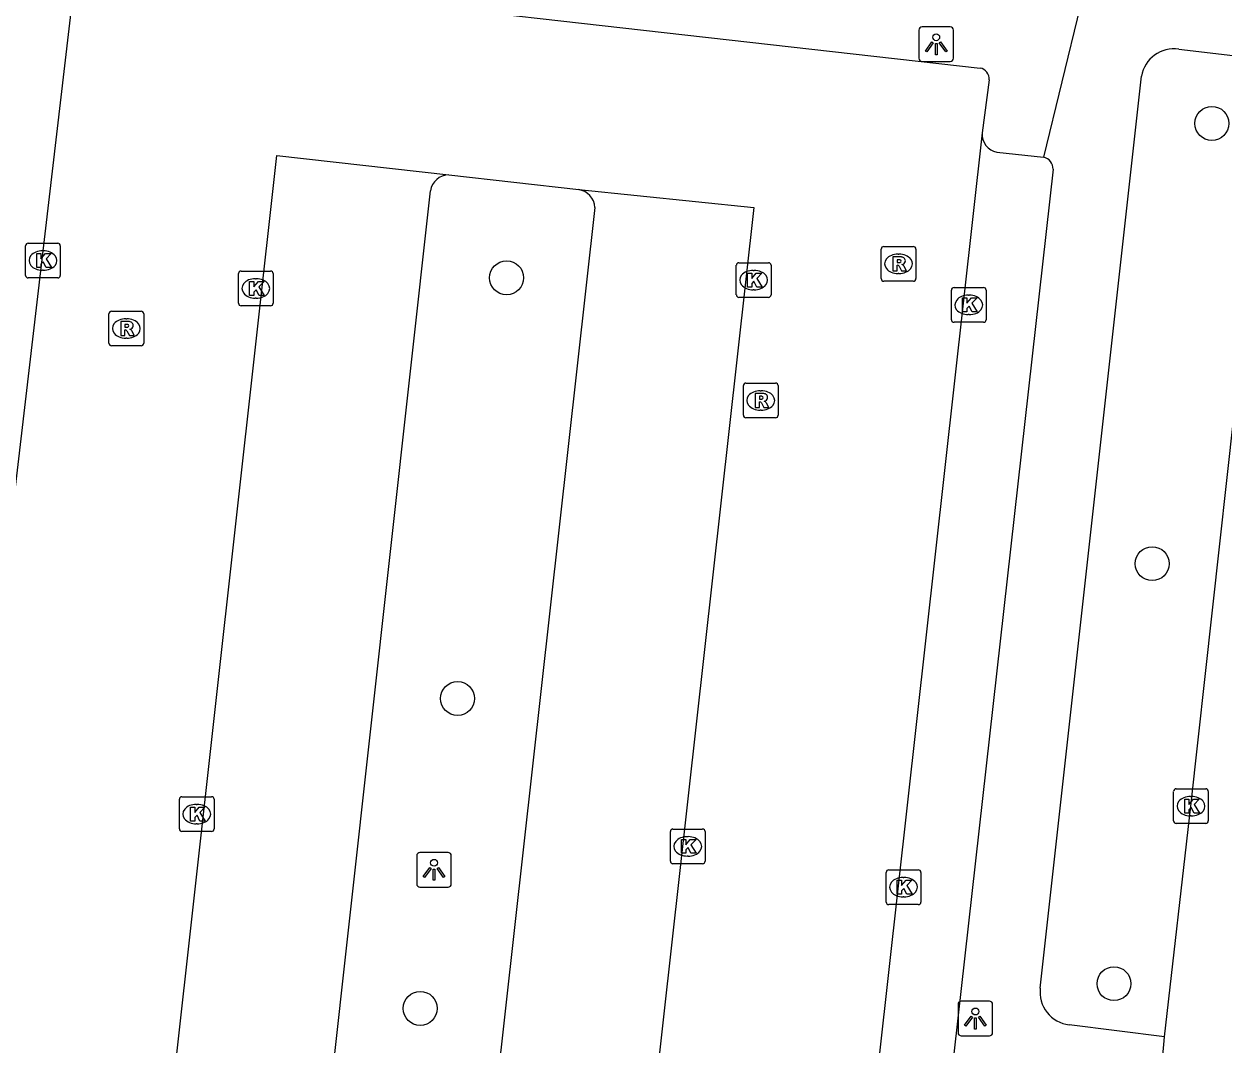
# Model space of a CAD drawing. Extents: x 161928 to 163055, y 386475 to 387428.
# Drawn here: x 162034.18 to 162068.74, y 386693.02 to 386722.42 of the extents above; entities that cross this region are included whole.
import ezdxf

# ---------------------------------------------------------------- set-up
doc = ezdxf.new("R2010")
doc.units = 0
for name, color, linetype in [('IMGEO_Boom', 7, 'Continuous'), ('IMGEO_Kolk', 7, 'Continuous'), ('IMGEO_Lichtpunt', 7, 'Continuous'), ('IMGEO_Parkeervlak_open', 7, 'Continuous'), ('IMGEO_Rijbaan_lokaal_open', 7, 'Continuous'), ('IMGEO_Rioolput', 7, 'Continuous'), ('IMGEO_Voetpad_open', 7, 'Continuous')]:
    doc.layers.add(name, color=color, linetype=linetype)

msp = doc.modelspace()

# ---------------------------------------------------------------- linework, layer by layer
at = {"layer": 'IMGEO_Boom'}
for centre in [(162068.395, 386719.558), (162048.08, 386715.113), (162066.678, 386706.88), (162046.668, 386702.996), (162065.576, 386694.785), (162045.591, 386694.074)]:
    msp.add_circle(centre, 0.489, dxfattribs=at)
at = {"layer": 'IMGEO_Kolk'}
for p, q in [((162034.223, 386715.183), (162034.223, 386716.035)), ((162034.298, 386716.109), (162035.15, 386716.109)), ((162035.224, 386716.035), (162035.224, 386715.183)), ((162034.711, 386715.889), (162034.736, 386715.889)), ((162034.734, 386715.329), (162034.709, 386715.329)), ((162040.355, 386714.38), (162040.355, 386715.232)), ((162040.43, 386715.306), (162041.282, 386715.306)), ((162041.356, 386715.232), (162041.356, 386714.38)), ((162054.697, 386714.621), (162054.697, 386715.473)), ((162054.772, 386715.547), (162055.624, 386715.547)), ((162055.185, 386715.327), (162055.21, 386715.327)), ((162055.698, 386715.473), (162055.698, 386714.621)), ((162035.15, 386715.109), (162034.298, 386715.109)), ((162040.843, 386715.086), (162040.868, 386715.086)), ((162055.624, 386714.547), (162054.772, 386714.547)), ((162055.208, 386714.767), (162055.183, 386714.767)), ((162060.893, 386713.905), (162060.893, 386714.757)), ((162060.968, 386714.831), (162061.82, 386714.831)), ((162061.381, 386714.611), (162061.406, 386714.611)), ((162061.894, 386714.757), (162061.894, 386713.905)), ((162041.282, 386714.306), (162040.43, 386714.306)), ((162040.866, 386714.526), (162040.841, 386714.526)), ((162061.404, 386714.051), (162061.379, 386714.051)), ((162061.82, 386713.831), (162060.968, 386713.831)), ((162067.367, 386700.398), (162068.219, 386700.398)), ((162038.654, 386699.243), (162038.654, 386700.095)), ((162038.729, 386700.169), (162039.581, 386700.169)), ((162039.655, 386700.095), (162039.655, 386699.243)), ((162067.292, 386699.472), (162067.292, 386700.324)), ((162067.78, 386700.178), (162067.805, 386700.178)), ((162068.293, 386700.324), (162068.293, 386699.472)), ((162039.142, 386699.949), (162039.167, 386699.949)), ((162039.165, 386699.389), (162039.14, 386699.389)), ((162068.219, 386699.398), (162067.367, 386699.398)), ((162067.803, 386699.618), (162067.778, 386699.618)), ((162039.581, 386699.169), (162038.729, 386699.169)), ((162052.798, 386698.313), (162052.798, 386699.165)), ((162052.873, 386699.239), (162053.725, 386699.239)), ((162053.286, 386699.019), (162053.311, 386699.019)), ((162053.799, 386699.165), (162053.799, 386698.313)), ((162053.309, 386698.459), (162053.284, 386698.459)), ((162053.725, 386698.239), (162052.873, 386698.239)), ((162059.013, 386697.137), (162059.013, 386697.989)), ((162059.088, 386698.063), (162059.94, 386698.063)), ((162060.014, 386697.989), (162060.014, 386697.137)), ((162059.501, 386697.843), (162059.526, 386697.843)), ((162059.524, 386697.283), (162059.499, 386697.283)), ((162059.94, 386697.063), (162059.088, 386697.063))]:
    msp.add_line(p, q, dxfattribs=at)
for points in [[(162034.223, 386715.183), (162034.223, 386716.035)], [(162034.298, 386716.109), (162035.15, 386716.109)], [(162035.224, 386716.035), (162035.224, 386715.183)], [(162034.544, 386715.809), (162034.667, 386715.809), (162034.667, 386715.658), (162034.797, 386715.809), (162034.961, 386715.809), (162034.815, 386715.658), (162034.968, 386715.409), (162034.816, 386715.409), (162034.731, 386715.573), (162034.667, 386715.506), (162034.667, 386715.409), (162034.544, 386715.409), (162034.544, 386715.809)], [(162040.355, 386714.38), (162040.355, 386715.232)], [(162040.43, 386715.306), (162041.282, 386715.306)], [(162041.356, 386715.232), (162041.356, 386714.38)], [(162054.697, 386714.621), (162054.697, 386715.473)], [(162054.772, 386715.547), (162055.624, 386715.547)], [(162055.018, 386715.247), (162055.141, 386715.247), (162055.141, 386715.096), (162055.271, 386715.247), (162055.435, 386715.247), (162055.289, 386715.096), (162055.442, 386714.847), (162055.29, 386714.847), (162055.205, 386715.011), (162055.141, 386714.944), (162055.141, 386714.847), (162055.018, 386714.847), (162055.018, 386715.247)], [(162055.698, 386715.473), (162055.698, 386714.621)], [(162035.15, 386715.109), (162034.298, 386715.109)], [(162040.676, 386715.006), (162040.799, 386715.006), (162040.799, 386714.855), (162040.929, 386715.006), (162041.093, 386715.006), (162040.947, 386714.855), (162041.1, 386714.606), (162040.948, 386714.606), (162040.863, 386714.77), (162040.799, 386714.703), (162040.799, 386714.606), (162040.676, 386714.606), (162040.676, 386715.006)], [(162055.624, 386714.547), (162054.772, 386714.547)], [(162060.893, 386713.905), (162060.893, 386714.757)], [(162060.968, 386714.831), (162061.82, 386714.831)], [(162061.214, 386714.531), (162061.337, 386714.531), (162061.337, 386714.38), (162061.467, 386714.531), (162061.631, 386714.531), (162061.485, 386714.38), (162061.638, 386714.131), (162061.486, 386714.131), (162061.401, 386714.295), (162061.337, 386714.228), (162061.337, 386714.131), (162061.214, 386714.131), (162061.214, 386714.531)], [(162061.894, 386714.757), (162061.894, 386713.905)], [(162041.282, 386714.306), (162040.43, 386714.306)], [(162061.82, 386713.831), (162060.968, 386713.831)], [(162067.367, 386700.398), (162068.219, 386700.398)], [(162038.654, 386699.243), (162038.654, 386700.095)], [(162038.729, 386700.169), (162039.581, 386700.169)], [(162039.655, 386700.095), (162039.655, 386699.243)], [(162067.292, 386699.472), (162067.292, 386700.324)], [(162067.613, 386700.098), (162067.736, 386700.098), (162067.736, 386699.947), (162067.866, 386700.098), (162068.03, 386700.098), (162067.884, 386699.947), (162068.037, 386699.698), (162067.885, 386699.698), (162067.8, 386699.862), (162067.736, 386699.795), (162067.736, 386699.698), (162067.613, 386699.698), (162067.613, 386700.098)], [(162068.293, 386700.324), (162068.293, 386699.472)], [(162038.975, 386699.869), (162039.098, 386699.869), (162039.098, 386699.718), (162039.228, 386699.869), (162039.392, 386699.869), (162039.246, 386699.718), (162039.399, 386699.469), (162039.247, 386699.469), (162039.162, 386699.633), (162039.098, 386699.566), (162039.098, 386699.469), (162038.975, 386699.469), (162038.975, 386699.869)], [(162068.219, 386699.398), (162067.367, 386699.398)], [(162039.581, 386699.169), (162038.729, 386699.169)], [(162052.798, 386698.313), (162052.798, 386699.165)], [(162052.873, 386699.239), (162053.725, 386699.239)], [(162053.799, 386699.165), (162053.799, 386698.313)], [(162053.119, 386698.939), (162053.242, 386698.939), (162053.242, 386698.788), (162053.372, 386698.939), (162053.536, 386698.939), (162053.39, 386698.788), (162053.543, 386698.539), (162053.391, 386698.539), (162053.306, 386698.703), (162053.242, 386698.636), (162053.242, 386698.539), (162053.119, 386698.539), (162053.119, 386698.939)], [(162053.725, 386698.239), (162052.873, 386698.239)], [(162059.013, 386697.137), (162059.013, 386697.989)], [(162059.088, 386698.063), (162059.94, 386698.063)], [(162060.014, 386697.989), (162060.014, 386697.137)], [(162059.334, 386697.763), (162059.457, 386697.763), (162059.457, 386697.612), (162059.587, 386697.763), (162059.751, 386697.763), (162059.605, 386697.612), (162059.758, 386697.363), (162059.606, 386697.363), (162059.521, 386697.527), (162059.457, 386697.46), (162059.457, 386697.363), (162059.334, 386697.363), (162059.334, 386697.763)], [(162059.94, 386697.063), (162059.088, 386697.063)]]:
    msp.add_lwpolyline(points, dxfattribs=at)
for centre, start, end in [((162034.3, 386716.033), 91.552, 178.448), ((162034.3, 386716.033), 91.552, 178.448), ((162035.148, 386716.033), 1.552, 88.448), ((162035.148, 386716.033), 1.552, 88.448), ((162040.432, 386715.23), 91.552, 178.448), ((162040.432, 386715.23), 91.552, 178.448), ((162041.28, 386715.23), 1.552, 88.448), ((162041.28, 386715.23), 1.552, 88.448), ((162054.774, 386715.471), 91.552, 178.448), ((162054.774, 386715.471), 91.552, 178.448), ((162055.622, 386715.471), 1.552, 88.448), ((162055.622, 386715.471), 1.552, 88.448), ((162034.3, 386715.185), 181.552, 268.448), ((162034.3, 386715.185), 181.552, 268.448), ((162035.148, 386715.185), 271.552, 358.448), ((162035.148, 386715.185), 271.552, 358.448), ((162054.774, 386714.623), 181.552, 268.448), ((162054.774, 386714.623), 181.552, 268.448), ((162055.622, 386714.623), 271.552, 358.448), ((162055.622, 386714.623), 271.552, 358.448), ((162060.97, 386714.755), 91.552, 178.448), ((162060.97, 386714.755), 91.552, 178.448), ((162061.818, 386714.755), 1.552, 88.448), ((162061.818, 386714.755), 1.552, 88.448), ((162040.432, 386714.382), 181.552, 268.448), ((162040.432, 386714.382), 181.552, 268.448), ((162041.28, 386714.382), 271.552, 358.448), ((162041.28, 386714.382), 271.552, 358.448), ((162060.97, 386713.907), 181.552, 268.448), ((162060.97, 386713.907), 181.552, 268.448), ((162061.818, 386713.907), 271.552, 358.448), ((162061.818, 386713.907), 271.552, 358.448), ((162067.369, 386700.322), 91.552, 178.448), ((162067.369, 386700.322), 91.552, 178.448), ((162068.217, 386700.322), 1.552, 88.448), ((162068.217, 386700.322), 1.552, 88.448), ((162038.731, 386700.093), 91.552, 178.448), ((162038.731, 386700.093), 91.552, 178.448), ((162039.579, 386700.093), 1.552, 88.448), ((162039.579, 386700.093), 1.552, 88.448), ((162067.369, 386699.474), 181.552, 268.448), ((162067.369, 386699.474), 181.552, 268.448), ((162068.217, 386699.474), 271.552, 358.448), ((162068.217, 386699.474), 271.552, 358.448), ((162038.731, 386699.245), 181.552, 268.448), ((162038.731, 386699.245), 181.552, 268.448), ((162039.579, 386699.245), 271.552, 358.448), ((162039.579, 386699.245), 271.552, 358.448), ((162052.875, 386699.163), 91.552, 178.448), ((162052.875, 386699.163), 91.552, 178.448), ((162053.723, 386699.163), 1.552, 88.448), ((162053.723, 386699.163), 1.552, 88.448), ((162052.875, 386698.315), 181.552, 268.448), ((162052.875, 386698.315), 181.552, 268.448), ((162053.723, 386698.315), 271.552, 358.448), ((162053.723, 386698.315), 271.552, 358.448), ((162059.09, 386697.987), 91.552, 178.448), ((162059.09, 386697.987), 91.552, 178.448), ((162059.938, 386697.987), 1.552, 88.448), ((162059.938, 386697.987), 1.552, 88.448), ((162059.09, 386697.139), 181.552, 268.448), ((162059.09, 386697.139), 181.552, 268.448), ((162059.938, 386697.139), 271.552, 358.448), ((162059.938, 386697.139), 271.552, 358.448)]:
    msp.add_arc(centre, 0.0765, start, end, dxfattribs=at)
for centre, major_axis, ratio, start_param, end_param in [((162034.71, 386715.609), (-0.387, 0.002), 0.722429, 4.712389, 7.853982), ((162034.735, 386715.609), (-0.39, 0.002), 0.717154, 1.570796, 4.712389), ((162055.184, 386715.047), (-0.387, 0.002), 0.722429, 4.712389, 7.853982), ((162055.209, 386715.047), (-0.39, 0.002), 0.717154, 1.570796, 4.712389), ((162040.842, 386714.806), (-0.387, 0.002), 0.722429, 4.712389, 7.853982), ((162040.867, 386714.806), (-0.39, 0.002), 0.717154, 1.570796, 4.712389), ((162061.38, 386714.331), (-0.387, 0.002), 0.722429, 4.712389, 7.853982), ((162061.405, 386714.331), (-0.39, 0.002), 0.717154, 1.570796, 4.712389), ((162067.779, 386699.898), (-0.387, 0.002), 0.722429, 4.712389, 7.853982), ((162067.804, 386699.898), (-0.39, 0.002), 0.717154, 1.570796, 4.712389), ((162039.141, 386699.669), (-0.387, 0.002), 0.722429, 4.712389, 7.853982), ((162039.166, 386699.669), (-0.39, 0.002), 0.717154, 1.570796, 4.712389), ((162053.285, 386698.739), (-0.387, 0.002), 0.722429, 4.712389, 7.853982), ((162053.31, 386698.739), (-0.39, 0.002), 0.717154, 1.570796, 4.712389), ((162059.5, 386697.563), (-0.387, 0.002), 0.722429, 4.712389, 7.853982), ((162059.525, 386697.563), (-0.39, 0.002), 0.717154, 1.570796, 4.712389)]:
    msp.add_ellipse(centre, major_axis=major_axis, ratio=ratio, start_param=start_param, end_param=end_param, dxfattribs=at)
at = {"layer": 'IMGEO_Lichtpunt'}
for p, q in [((162059.956, 386722.242), (162059.956, 386721.435)), ((162059.956, 386722.242), (162059.956, 386721.435)), ((162060.858, 386722.337), (162060.05, 386722.337)), ((162060.858, 386722.337), (162060.05, 386722.337)), ((162060.952, 386721.435), (162060.952, 386722.242)), ((162060.952, 386721.435), (162060.952, 386722.242)), ((162060.05, 386721.341), (162060.858, 386721.341)), ((162060.05, 386721.341), (162060.858, 386721.341)), ((162045.491, 386698.468), (162045.491, 386697.661)), ((162045.491, 386698.468), (162045.491, 386697.661)), ((162046.393, 386698.563), (162045.585, 386698.563)), ((162046.393, 386698.563), (162045.585, 386698.563)), ((162046.487, 386697.661), (162046.487, 386698.468)), ((162046.487, 386697.661), (162046.487, 386698.468)), ((162045.585, 386697.567), (162046.393, 386697.567)), ((162045.585, 386697.567), (162046.393, 386697.567)), ((162061.084, 386694.186), (162061.084, 386693.379)), ((162061.084, 386694.186), (162061.084, 386693.379)), ((162061.986, 386694.281), (162061.178, 386694.281)), ((162061.986, 386694.281), (162061.178, 386694.281)), ((162062.08, 386693.379), (162062.08, 386694.186)), ((162062.08, 386693.379), (162062.08, 386694.186)), ((162061.178, 386693.285), (162061.986, 386693.285)), ((162061.178, 386693.285), (162061.986, 386693.285))]:
    msp.add_line(p, q, dxfattribs=at)
for points in [[(162060.33, 386721.906), (162060.369, 386721.878), (162060.181, 386721.616), (162060.143, 386721.643), (162060.33, 386721.906)], [(162060.432, 386721.858), (162060.479, 386721.858), (162060.479, 386721.536), (162060.432, 386721.536), (162060.432, 386721.858)], [(162060.542, 386721.878), (162060.58, 386721.905), (162060.767, 386721.643), (162060.728, 386721.615), (162060.542, 386721.878)], [(162045.865, 386698.132), (162045.904, 386698.104), (162045.716, 386697.842), (162045.678, 386697.869), (162045.865, 386698.132)], [(162045.967, 386698.084), (162046.014, 386698.084), (162046.014, 386697.762), (162045.967, 386697.762), (162045.967, 386698.084)], [(162046.077, 386698.104), (162046.115, 386698.131), (162046.302, 386697.869), (162046.263, 386697.841), (162046.077, 386698.104)], [(162061.458, 386693.85), (162061.497, 386693.822), (162061.309, 386693.56), (162061.271, 386693.587), (162061.458, 386693.85)], [(162061.56, 386693.802), (162061.607, 386693.802), (162061.607, 386693.48), (162061.56, 386693.48), (162061.56, 386693.802)], [(162061.67, 386693.822), (162061.708, 386693.849), (162061.895, 386693.587), (162061.856, 386693.559), (162061.67, 386693.822)]]:
    msp.add_lwpolyline(points, dxfattribs=at)
for centre in [(162060.455, 386722.04), (162045.99, 386698.266), (162061.583, 386693.984)]:
    msp.add_circle(centre, 0.0994, dxfattribs=at)
for centre, start, end in [((162060.05, 386722.242), 90, 180), ((162060.05, 386722.242), 90, 180), ((162060.858, 386722.242), 0, 90), ((162060.858, 386722.242), 0, 90), ((162060.05, 386721.435), 180, 270), ((162060.05, 386721.435), 180, 270), ((162060.858, 386721.435), 270, 0), ((162060.858, 386721.435), 270, 360), ((162045.585, 386698.468), 90, 180), ((162045.585, 386698.468), 90, 180), ((162046.393, 386698.468), 0, 90), ((162046.393, 386698.468), 0, 90), ((162045.585, 386697.661), 180, 270), ((162045.585, 386697.661), 180, 270), ((162046.393, 386697.661), 270, 0), ((162046.393, 386697.661), 270, 360), ((162061.178, 386694.186), 90, 180), ((162061.178, 386694.186), 90, 180), ((162061.986, 386694.186), 0, 90), ((162061.986, 386694.186), 0, 90), ((162061.178, 386693.379), 180, 270), ((162061.178, 386693.379), 180, 270), ((162061.986, 386693.379), 270, 0), ((162061.986, 386693.379), 270, 360)]:
    msp.add_arc(centre, 0.0946, start, end, dxfattribs=at)
at = {"layer": 'IMGEO_Parkeervlak_open'}
for points in [[(162041.265, 386675.985), (162045.889, 386717.614)], [(162050.625, 386717.141), (162045.986, 386675.583)]]:
    msp.add_lwpolyline(points, dxfattribs=at)
for centre, radius, start, end in [((162046.415, 386717.544), 0.53, 90.0572, 172.3919), ((162050.075, 386717.107), 0.551, 3.5466, 81.5454)]:
    msp.add_arc(centre, radius, start, end, dxfattribs=at)
at = {"layer": 'IMGEO_Rijbaan_lokaal_open'}
for points in [[(162025.596, 386677.256), (162029.178, 386676.854), (162030.14, 386676.772), (162035.688, 386724.098)], [(162035.688, 386724.098), (162061.719, 386721.152)], [(162067.033, 386693.256), (162067.793, 386699.898), (162069.042, 386711.185), (162070.145, 386721.378)], [(162061.982, 386720.814), (162061.783, 386719.282)], [(162061.783, 386719.282), (162057.724, 386682.972), (162056.967, 386675.975)], [(162041.695, 386675.5), (162036.718, 386676.03), (162041.463, 386718.633), (162046.414, 386718.074)], [(162046.414, 386718.074), (162050.156, 386717.652)], [(162050.156, 386717.652), (162055.206, 386717.137), (162050.462, 386674.649), (162045.448, 386675.119)], [(162066.976, 386692.648), (162066.982, 386692.707), (162067.033, 386693.256)]]:
    msp.add_lwpolyline(points, dxfattribs=at)
msp.add_arc((162061.663, 386720.837), 0.32, 355.926, 79.8474, dxfattribs=at)
at = {"layer": 'IMGEO_Rioolput'}
for p, q in [((162058.869, 386715.088), (162058.869, 386715.94)), ((162058.944, 386716.014), (162059.796, 386716.014)), ((162059.87, 386715.94), (162059.87, 386715.088)), ((162059.357, 386715.794), (162059.382, 386715.794)), ((162059.38, 386715.234), (162059.355, 386715.234)), ((162059.796, 386715.014), (162058.944, 386715.014)), ((162036.626, 386713.226), (162036.626, 386714.078)), ((162036.701, 386714.152), (162037.553, 386714.152)), ((162037.114, 386713.932), (162037.139, 386713.932)), ((162037.627, 386714.078), (162037.627, 386713.226)), ((162037.553, 386713.152), (162036.701, 386713.152)), ((162037.137, 386713.372), (162037.112, 386713.372)), ((162054.9, 386711.154), (162054.9, 386712.006)), ((162054.975, 386712.08), (162055.827, 386712.08)), ((162055.388, 386711.86), (162055.413, 386711.86)), ((162055.901, 386712.006), (162055.901, 386711.154)), ((162055.827, 386711.08), (162054.975, 386711.08)), ((162055.411, 386711.3), (162055.386, 386711.3))]:
    msp.add_line(p, q, dxfattribs=at)
for points in [[(162058.869, 386715.088), (162058.869, 386715.94)], [(162058.944, 386716.014), (162059.796, 386716.014)], [(162059.87, 386715.94), (162059.87, 386715.088)], [(162059.458, 386715.712), (162059.206, 386715.714), (162059.206, 386715.314)], [(162059.384, 386715.633), (162059.33, 386715.633), (162059.33, 386715.552)], [(162059.206, 386715.314), (162059.33, 386715.314), (162059.33, 386715.476), (162059.341, 386715.476)], [(162059.33, 386715.552), (162059.382, 386715.552)], [(162059.388, 386715.447), (162059.459, 386715.314), (162059.599, 386715.314), (162059.534, 386715.44)], [(162059.796, 386715.014), (162058.944, 386715.014)], [(162036.626, 386713.226), (162036.626, 386714.078)], [(162036.701, 386714.152), (162037.553, 386714.152)], [(162037.215, 386713.85), (162036.963, 386713.852), (162036.963, 386713.452)], [(162037.627, 386714.078), (162037.627, 386713.226)], [(162036.963, 386713.452), (162037.087, 386713.452), (162037.087, 386713.614), (162037.098, 386713.614)], [(162037.141, 386713.771), (162037.087, 386713.771), (162037.087, 386713.69)], [(162037.087, 386713.69), (162037.139, 386713.69)], [(162037.145, 386713.585), (162037.216, 386713.452), (162037.356, 386713.452), (162037.291, 386713.578)], [(162037.553, 386713.152), (162036.701, 386713.152)], [(162054.9, 386711.154), (162054.9, 386712.006)], [(162054.975, 386712.08), (162055.827, 386712.08)], [(162055.489, 386711.778), (162055.237, 386711.78), (162055.237, 386711.38)], [(162055.901, 386712.006), (162055.901, 386711.154)], [(162055.237, 386711.38), (162055.361, 386711.38), (162055.361, 386711.542), (162055.372, 386711.542)], [(162055.415, 386711.699), (162055.361, 386711.699), (162055.361, 386711.618)], [(162055.361, 386711.618), (162055.413, 386711.618)], [(162055.419, 386711.513), (162055.49, 386711.38), (162055.63, 386711.38), (162055.565, 386711.506)], [(162055.827, 386711.08), (162054.975, 386711.08)]]:
    msp.add_lwpolyline(points, dxfattribs=at)
for centre, radius, start, end in [((162058.946, 386715.938), 0.0765, 91.552, 178.448), ((162058.946, 386715.938), 0.0765, 91.552, 178.448), ((162059.794, 386715.938), 0.0765, 1.552, 88.448), ((162059.794, 386715.938), 0.0765, 1.552, 88.448), ((162059.39, 386715.537), 0.0964, 77.0061, 93.1865), ((162059.404, 386715.594), 0.0378, 276.6634, 79.6772), ((162059.457, 386715.602), 0.109, 350.3612, 89.416), ((162059.455, 386715.602), 0.112, 277.5842, 350.9817), ((162059.34, 386715.423), 0.0533, 26.0293, 88.6989), ((162059.366, 386715.741), 0.19, 274.7715, 282.9687), ((162059.439, 386715.387), 0.108, 29.5134, 73.7905), ((162058.946, 386715.09), 0.0765, 181.552, 268.448), ((162058.946, 386715.09), 0.0765, 181.552, 268.448), ((162059.794, 386715.09), 0.0765, 271.552, 358.448), ((162059.794, 386715.09), 0.0765, 271.552, 358.448), ((162036.703, 386714.076), 0.0765, 91.552, 178.448), ((162036.703, 386714.076), 0.0765, 91.552, 178.448), ((162037.214, 386713.74), 0.109, 350.3612, 89.416), ((162037.551, 386714.076), 0.0765, 1.552, 88.448), ((162037.551, 386714.076), 0.0765, 1.552, 88.448), ((162037.097, 386713.561), 0.0533, 26.0293, 88.6989), ((162037.123, 386713.879), 0.19, 274.7715, 282.9687), ((162037.147, 386713.675), 0.0964, 77.0061, 93.1865), ((162037.161, 386713.732), 0.0378, 276.6634, 79.6772), ((162037.212, 386713.74), 0.112, 277.5842, 350.9817), ((162037.196, 386713.525), 0.108, 29.5134, 73.7905), ((162036.703, 386713.228), 0.0765, 181.552, 268.448), ((162036.703, 386713.228), 0.0765, 181.552, 268.448), ((162037.551, 386713.228), 0.0765, 271.552, 358.448), ((162037.551, 386713.228), 0.0765, 271.552, 358.448), ((162054.977, 386712.004), 0.0765, 91.552, 178.448), ((162054.977, 386712.004), 0.0765, 91.552, 178.448), ((162055.488, 386711.668), 0.109, 350.3612, 89.416), ((162055.825, 386712.004), 0.0765, 1.552, 88.448), ((162055.825, 386712.004), 0.0765, 1.552, 88.448), ((162055.371, 386711.489), 0.0533, 26.0293, 88.6989), ((162055.397, 386711.807), 0.19, 274.7715, 282.9687), ((162055.421, 386711.603), 0.0964, 77.0061, 93.1865), ((162055.435, 386711.66), 0.0378, 276.6634, 79.6772), ((162055.486, 386711.668), 0.112, 277.5842, 350.9817), ((162055.47, 386711.453), 0.108, 29.5134, 73.7905), ((162054.977, 386711.156), 0.0765, 181.552, 268.448), ((162054.977, 386711.156), 0.0765, 181.552, 268.448), ((162055.825, 386711.156), 0.0765, 271.552, 358.448), ((162055.825, 386711.156), 0.0765, 271.552, 358.448)]:
    msp.add_arc(centre, radius, start, end, dxfattribs=at)
for centre, major_axis, ratio, start_param, end_param in [((162059.356, 386715.514), (-0.387, 0.002), 0.722429, 4.712389, 7.853982), ((162059.381, 386715.514), (-0.39, 0.002), 0.717154, 1.570796, 4.712389), ((162037.113, 386713.652), (-0.387, 0.002), 0.722429, 4.712389, 7.853982), ((162037.138, 386713.652), (-0.39, 0.002), 0.717154, 1.570796, 4.712389), ((162055.387, 386711.58), (-0.387, 0.002), 0.722429, 4.712389, 7.853982), ((162055.412, 386711.58), (-0.39, 0.002), 0.717154, 1.570796, 4.712389)]:
    msp.add_ellipse(centre, major_axis=major_axis, ratio=ratio, start_param=start_param, end_param=end_param, dxfattribs=at)
at = {"layer": 'IMGEO_Voetpad_open'}
for points in [[(162064.603, 386722.927), (162063.546, 386718.588)], [(162067.445, 386721.698), (162070.145, 386721.378)], [(162063.454, 386694.657), (162066.368, 386720.915)], [(162062.204, 386718.733), (162063.546, 386718.588)], [(162063.823, 386718.24), (162059.135, 386676.527)], [(162067.033, 386693.256), (162064.286, 386693.602)]]:
    msp.add_lwpolyline(points, dxfattribs=at)
for centre, radius, start, end in [((162067.308, 386720.754), 0.953, 81.728, 170.3078), ((162062.289, 386719.234), 0.508, 174.5688, 260.3967), ((162063.475, 386718.247), 0.348, 358.835, 78.2029), ((162064.394, 386694.543), 0.947, 173.0791, 263.4414)]:
    msp.add_arc(centre, radius, start, end, dxfattribs=at)

doc.saveas('drawing.dxf')
